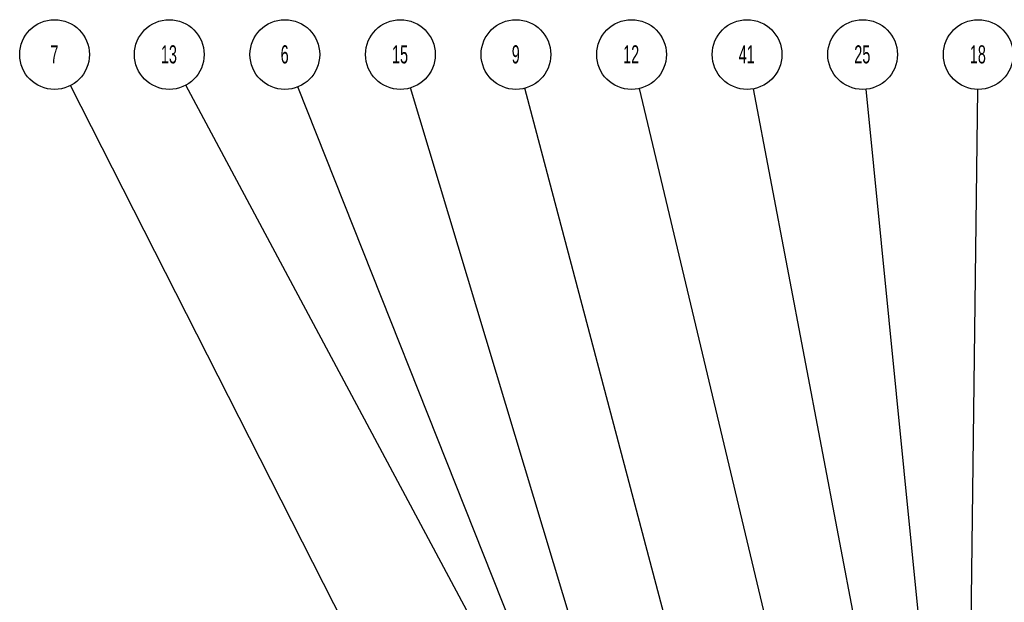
# Model space of a CAD drawing. Header units: inches. Extents: x 1880 to 2363, y -453 to -54.
# Tile 895 of 1056: x 2066.96 to 2072.39, y -64.24 to -61.02. Entities that reach past the tile are written whole.
import ezdxf

# ---------------------------------------------------------------- set-up
doc = ezdxf.new("R2010")
doc.units = ezdxf.units.IN
doc.header["$LTSCALE"] = 0.5
doc.header["$MEASUREMENT"] = 0
doc.layers.add('SID-M-S', color=105, linetype='Continuous')
doc.styles.add('SLDTEXTSTYLE0', font='TXT', dxfattribs={"width": 0.595745})

msp = doc.modelspace()

# ---------------------------------------------------------------- linework, layer by layer
at = {"layer": 'SID-M-S'}
for p, q in [((2069.45348, -65.74277), (2067.23923, -61.38831)), ((2069.88005, -65.12835), (2067.87623, -61.38642)), ((2070.12999, -65.50864), (2068.49444, -61.39559)), ((2070.4312, -65.76795), (2069.11675, -61.40104)), ((2070.98246, -66.06778), (2069.74844, -61.40281)), ((2071.5607, -66.3602), (2070.3817, -61.40398)), ((2071.99665, -66.59613), (2071.01102, -61.40582)), ((2072.15493, -66.66057), (2071.63212, -61.40826)), ((2072.17773, -67.2566), (2072.24868, -61.40919))]:
    msp.add_line(p, q, dxfattribs=at)
for centre in [(2067.15204, -61.21683), (2067.78542, -61.21683), (2068.42336, -61.21683), (2069.0613, -61.21683), (2069.69924, -61.21683), (2070.33719, -61.21683), (2070.97513, -61.21683), (2071.61307, -61.21683), (2072.25101, -61.21683)]:
    msp.add_circle(centre, 0.19237, dxfattribs=at)

# ---------------------------------------------------------------- texts
at = {"layer": 'SID-M-S', "char_height": 0.1, "attachment_point": 2, "style": 'SLDTEXTSTYLE0'}
for s, insert in [('7', (2067.15103, -61.16573)), ('13', (2067.78341, -61.16573)), ('6', (2068.42236, -61.16573)), ('15', (2069.05929, -61.16573)), ('9', (2069.69824, -61.16573)), ('12', (2070.33517, -61.16573)), ('41', (2070.97311, -61.16573)), ('25', (2071.61105, -61.16573)), ('18', (2072.249, -61.16573))]:
    msp.add_mtext(s, dxfattribs=dict(at, insert=insert))

doc.saveas('drawing.dxf')
